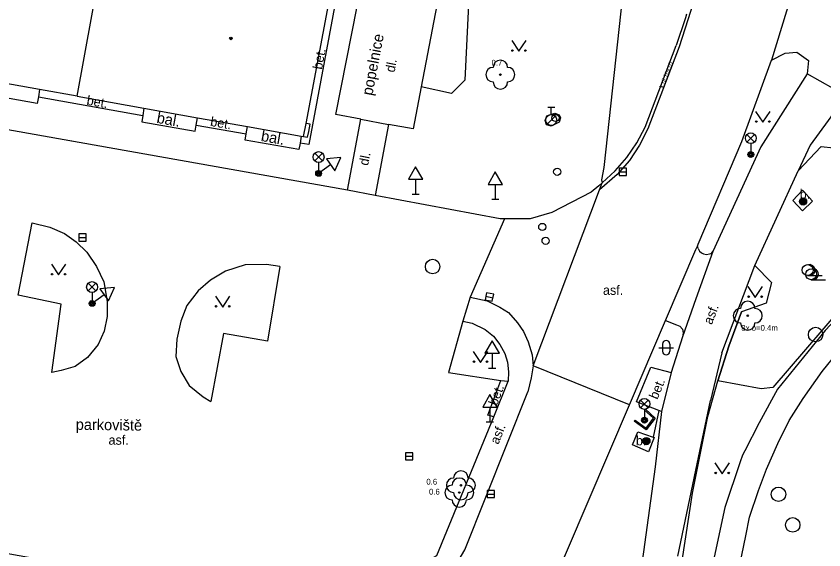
# Model space of a CAD drawing. Extents: x -596229 to -595156, y -1161237 to -1159376.
# Drawn here: x -595706.8 to -595651.1, y -1160163.3 to -1160126.4 of the extents above; entities that cross this region are included whole.
import ezdxf

# ---------------------------------------------------------------- set-up
doc = ezdxf.new("R2010")
doc.units = 0
for name, color, linetype in [('Level 22', 7, 'Continuous'), ('Level 25', 7, 'Continuous'), ('Level 27', 7, 'Continuous'), ('Level 28', 7, 'Continuous'), ('Level 33', 7, 'Continuous'), ('Level 34', 7, 'Continuous'), ('Level 36', 7, 'Continuous'), ('Level 39', 7, 'Continuous'), ('silnoproud - povrch.  znaky a  RIS  skut. velikost', 7, 'Continuous'), ('Specificka linie pasportu komunikaci', 7, 'Continuous'), ('TM - budovy zdene_ betonove - VP', 7, 'Continuous'), ('TM - chodniky - VP', 7, 'Continuous'), ('TM - hranice souvisleho porostu (skupiny stromu_ kere)', 7, 'Continuous'), ('TM - komunikace - VP', 7, 'Continuous'), ('TM - MHD - osa koleji', 7, 'Continuous'), ('TM - plot zdeny_ ohradni zed - VP', 7, 'Continuous'), ('TM - pomocna konstrukcni linie', 7, 'Continuous'), ('TM - popis povrchu', 7, 'Continuous'), ('TM - popis zelene', 7, 'Continuous'), ('TM - poznamka', 7, 'Continuous'), ('TM - rozhrani mezi zpev. plochami mezi sebou - VP', 7, 'Continuous'), ('TM - rozhrani ploch obecne - VP', 7, 'Continuous'), ('TM - vjezd na pozemek', 7, 'Continuous'), ('TM - zabradli - VP', 7, 'Continuous'), ('TM - zed operna - VP', 7, 'Continuous')]:
    doc.layers.add(name, color=color, linetype=linetype)

msp = doc.modelspace()

# ---------------------------------------------------------------- linework, layer by layer
at = {"layer": 'Level 22'}
for centre in [(-595673.43, -1160130.47), (-595656.38, -1160147.1), (-595676.15, -1160158.8), (-595676.26, -1160159.3)]:
    msp.add_circle(centre, 0.05, dxfattribs=at)
for centre, start, end in [((-595673.93, -1160130.47), 90, 270), ((-595673.43, -1160129.97), 0, 180), ((-595672.93, -1160130.47), 270, 90), ((-595673.43, -1160130.97), 180, 0), ((-595656.38, -1160146.6), 0, 180), ((-595656.88, -1160147.1), 90, 270), ((-595655.88, -1160147.1), 270, 90), ((-595656.38, -1160147.6), 180, 0), ((-595676.15, -1160158.3), 0, 180), ((-595676.65, -1160158.8), 90, 270), ((-595676.26, -1160158.8), 0, 180), ((-595675.65, -1160158.8), 270, 90), ((-595676.76, -1160159.3), 90, 270), ((-595675.76, -1160159.3), 270, 90), ((-595676.15, -1160159.3), 180, 0), ((-595676.26, -1160159.8), 180, 0)]:
    msp.add_arc(centre, 0.5, start, end, dxfattribs=at)
at = {"layer": 'Level 25'}
for centre, radius in [((-595652.57, -1160139.22), 0.25), ((-595652.57, -1160139.22), 0.2), ((-595652.57, -1160139.22), 0.15), ((-595652.57, -1160139.22), 0.1), ((-595652.57, -1160139.22), 0.05), ((-595663.37, -1160155.75), 0.25), ((-595663.37, -1160155.75), 0.2), ((-595663.37, -1160155.75), 0.15), ((-595663.37, -1160155.75), 0.1), ((-595663.37, -1160155.75), 0.05)]:
    msp.add_circle(centre, radius, dxfattribs=at)
at = {"layer": 'Level 27'}
for p, q in [((-595665.24, -1160137.17), (-595664.74, -1160137.17)), ((-595702.48, -1160141.7), (-595701.98, -1160141.7)), ((-595674.434, -1160145.756), (-595673.946, -1160145.864)), ((-595679.97, -1160156.8), (-595679.47, -1160156.8)), ((-595674.33, -1160159.4), (-595673.83, -1160159.4))]:
    msp.add_line(p, q, dxfattribs=at)
for points in [[(-595665.24, -1160137.42), (-595664.74, -1160137.42), (-595664.74, -1160136.92), (-595665.24, -1160136.92)], [(-595702.48, -1160141.95), (-595701.98, -1160141.95), (-595701.98, -1160141.45), (-595702.48, -1160141.45)], [(-595674.488, -1160146), (-595674, -1160146.108), (-595673.892, -1160145.62), (-595674.38, -1160145.512)], [(-595679.97, -1160157.05), (-595679.47, -1160157.05), (-595679.47, -1160156.55), (-595679.97, -1160156.55)], [(-595674.33, -1160159.65), (-595673.83, -1160159.65), (-595673.83, -1160159.15), (-595674.33, -1160159.15)]]:
    msp.add_lwpolyline(points, close=True, dxfattribs=at)
for centre in [(-595678.1, -1160143.71), (-595651.7, -1160148.4), (-595654.26, -1160159.42), (-595653.28, -1160161.53)]:
    msp.add_circle(centre, 0.5, dxfattribs=at)
at = {"layer": 'Level 28'}
for p, q in [((-595670.17, -1160132.725), (-595669.67, -1160132.725)), ((-595669.92, -1160133.225), (-595669.92, -1160132.725)), ((-595670.178, -1160133.872), (-595669.648, -1160133.342))]:
    msp.add_line(p, q, dxfattribs=at)
for centre, radius in [((-595669.92, -1160133.6), 0.375), ((-595669.63, -1160133.46), 0.25), ((-595669.51, -1160137.17), 0.25), ((-595670.54, -1160140.98), 0.25), ((-595670.31, -1160141.93), 0.25)]:
    msp.add_circle(centre, radius, dxfattribs=at)
at = {"layer": 'Level 33'}
for p, q in [((-595656.435, -1160135.12), (-595655.905, -1160134.59)), ((-595656.435, -1160134.59), (-595655.905, -1160135.12)), ((-595656.17, -1160135.23), (-595656.17, -1160135.98)), ((-595686.225, -1160136.42), (-595685.695, -1160135.89)), ((-595686.225, -1160135.89), (-595685.695, -1160136.42)), ((-595685.96, -1160136.53), (-595685.96, -1160137.28)), ((-595701.835, -1160145.39), (-595701.305, -1160144.86)), ((-595701.835, -1160144.86), (-595701.305, -1160145.39)), ((-595701.57, -1160145.5), (-595701.57, -1160146.25)), ((-595663.765, -1160153.45), (-595663.235, -1160152.92)), ((-595663.765, -1160152.92), (-595663.235, -1160153.45)), ((-595663.5, -1160153.56), (-595663.5, -1160154.31))]:
    msp.add_line(p, q, dxfattribs=at)
for centre, radius in [((-595656.17, -1160134.855), 0.375), ((-595685.96, -1160136.155), 0.375), ((-595656.17, -1160135.98), 0.2), ((-595656.17, -1160135.98), 0.145), ((-595656.17, -1160135.98), 0.0876), ((-595685.96, -1160137.28), 0.2), ((-595685.96, -1160137.28), 0.145), ((-595685.96, -1160137.28), 0.0876), ((-595701.57, -1160145.125), 0.375), ((-595701.57, -1160146.25), 0.2), ((-595701.57, -1160146.25), 0.145), ((-595701.57, -1160146.25), 0.0876), ((-595663.5, -1160153.185), 0.375), ((-595663.5, -1160154.31), 0.2), ((-595663.5, -1160154.31), 0.145), ((-595663.5, -1160154.31), 0.0876)]:
    msp.add_circle(centre, radius, dxfattribs=at)
at = {"layer": 'Level 34'}
for p, q in [((-595686.105, -1160137.077), (-595685.815, -1160137.483)), ((-595685.132, -1160136.688), (-595685.96, -1160137.28)), ((-595679.27, -1160137.692), (-595679.27, -1160138.71)), ((-595673.78, -1160138.052), (-595673.78, -1160139.07)), ((-595679.52, -1160138.71), (-595679.02, -1160138.71)), ((-595674.03, -1160139.07), (-595673.53, -1160139.07)), ((-595701.715, -1160146.047), (-595701.425, -1160146.453)), ((-595700.742, -1160145.658), (-595701.57, -1160146.25)), ((-595674, -1160149.692), (-595674, -1160150.71)), ((-595674.25, -1160150.71), (-595673.75, -1160150.71)), ((-595674.15, -1160153.412), (-595674.15, -1160154.43)), ((-595674.4, -1160154.43), (-595673.9, -1160154.43))]:
    msp.add_line(p, q, dxfattribs=at)
for points in [[(-595685.422, -1160136.281), (-595684.841, -1160137.095), (-595684.427, -1160136.185)], [(-595679.77, -1160137.692), (-595678.77, -1160137.692), (-595679.27, -1160136.826)], [(-595674.28, -1160138.052), (-595673.28, -1160138.052), (-595673.78, -1160137.186)], [(-595701.032, -1160145.251), (-595700.451, -1160146.065), (-595700.037, -1160145.155)], [(-595674.5, -1160149.692), (-595673.5, -1160149.692), (-595674, -1160148.826)], [(-595674.65, -1160153.412), (-595673.65, -1160153.412), (-595674.15, -1160152.546)]]:
    msp.add_lwpolyline(points, close=True, dxfattribs=at)
at = {"layer": 'Level 36'}
for p, q in [((-595652.25, -1160144.325), (-595651.25, -1160144.325)), ((-595652.01, -1160144.615), (-595651.01, -1160144.615)), ((-595662.506, -1160149.306), (-595661.506, -1160149.306)), ((-595662.256, -1160149.056), (-595662.256, -1160149.556)), ((-595661.756, -1160149.056), (-595661.756, -1160149.556))]:
    msp.add_line(p, q, dxfattribs=at)
for points in [[(-595672.65, -1160128.11), (-595672.15, -1160128.86), (-595671.65, -1160128.11)], [(-595655.84, -1160133.01), (-595655.34, -1160133.76), (-595654.84, -1160133.01)], [(-595704.38, -1160143.54), (-595703.88, -1160144.29), (-595703.38, -1160143.54)], [(-595656.37, -1160145.09), (-595655.87, -1160145.84), (-595655.37, -1160145.09)], [(-595693.07, -1160145.75), (-595692.57, -1160146.5), (-595692.07, -1160145.75)], [(-595675.3, -1160149.57), (-595674.8, -1160150.32), (-595674.3, -1160149.57)], [(-595658.64, -1160157.25), (-595658.14, -1160158), (-595657.64, -1160157.25)]]:
    msp.add_lwpolyline(points, dxfattribs=at)
for centre, radius in [((-595672.6, -1160128.81), 0.05), ((-595671.701, -1160128.81), 0.05), ((-595655.79, -1160133.71), 0.05), ((-595654.891, -1160133.71), 0.05), ((-595652.25, -1160143.95), 0.375), ((-595652.01, -1160144.24), 0.375), ((-595704.33, -1160144.24), 0.05), ((-595703.431, -1160144.24), 0.05), ((-595656.32, -1160145.79), 0.05), ((-595655.421, -1160145.79), 0.05), ((-595693.02, -1160146.45), 0.05), ((-595692.121, -1160146.45), 0.05), ((-595675.25, -1160150.27), 0.05), ((-595674.351, -1160150.27), 0.05), ((-595658.59, -1160157.95), 0.05), ((-595657.691, -1160157.95), 0.05)]:
    msp.add_circle(centre, radius, dxfattribs=at)
for centre, radius, start, end in [((-595652.125, -1160143.95), 0.375, 260.4059, 99.5941), ((-595651.885, -1160144.24), 0.375, 260.4059, 99.5941), ((-595662.006, -1160149.056), 0.25, 0, 180), ((-595662.006, -1160149.556), 0.25, 180, 0)]:
    msp.add_arc(centre, radius, start, end, dxfattribs=at)
at = {"layer": 'Level 39'}
for radius in [0.09, 0.0398]:
    msp.add_circle((-595692, -1160127.97), radius, dxfattribs=at)
at = {"layer": 'silnoproud - povrch.  znaky a  RIS  skut. velikost'}
for points in [[(-595686.55, -1160133.88), (-595686.82, -1160133.83)], [(-595686.64, -1160134.39), (-595686.55, -1160133.88)], [(-595686.72, -1160134.79), (-595686.64, -1160134.39)], [(-595686.99, -1160134.74), (-595686.72, -1160134.79)]]:
    msp.add_lwpolyline(points, dxfattribs=at)
at = {"layer": 'Specificka linie pasportu komunikaci'}
for points in [[(-595649.6, -1160131.93), (-595652.28, -1160130.41)], [(-595627.07, -1160137.5), (-595630.51, -1160137.56), (-595636.43, -1160138.68), (-595641.81, -1160140.77), (-595644.77, -1160142.42), (-595647.88, -1160144.75), (-595651.05, -1160148.11), (-595654.33, -1160152.17), (-595655.59, -1160154.5), (-595656.58, -1160156.41), (-595656.73, -1160156.73), (-595656.9, -1160157.18), (-595657.97, -1160160.32), (-595658.89, -1160164.73), (-595659.05, -1160168.61)], [(-595666.59, -1160138.42), (-595666.41, -1160137.94)], [(-595671.16, -1160150.56), (-595666.59, -1160138.42)], [(-595673.14, -1160140.41), (-595675.51, -1160145.82)], [(-595659.79, -1160142.46), (-595659.85, -1160142.3)], [(-595659.79, -1160142.46), (-595659.7, -1160142.64), (-595659.57, -1160142.77), (-595659.44, -1160142.84), (-595659.23, -1160142.88), (-595659.02, -1160142.84), (-595658.92, -1160142.81), (-595658.86, -1160142.76), (-595658.78, -1160142.67)], [(-595664.53, -1160153.24), (-595671.16, -1160150.56)]]:
    msp.add_lwpolyline(points, dxfattribs=at)
at = {"layer": 'TM - budovy zdene_ betonove - VP'}
for points in [[(-595702.6, -1160131.96), (-595700.57, -1160120.86)], [(-595686.82, -1160133.83), (-595684.92, -1160123.67)], [(-595705.19, -1160131.5), (-595718.22, -1160129.17)], [(-595702.6, -1160131.96), (-595705.19, -1160131.5)], [(-595702.6, -1160131.96), (-595698, -1160132.78)], [(-595698, -1160132.78), (-595694.31, -1160133.44)], [(-595694.31, -1160133.44), (-595690.86, -1160134.05)], [(-595686.99, -1160134.74), (-595686.82, -1160133.83)], [(-595690.86, -1160134.05), (-595687.17, -1160134.71)], [(-595687.17, -1160134.71), (-595686.99, -1160134.74)]]:
    msp.add_lwpolyline(points, dxfattribs=at)
at = {"layer": 'TM - chodniky - VP'}
for points in [[(-595664.84, -1160123.3), (-595665.48, -1160129.27)], [(-595665.48, -1160129.27), (-595666.31, -1160136.87)], [(-595654.75, -1160129.47), (-595653.81, -1160128.99)], [(-595653.81, -1160128.99), (-595652.99, -1160128.91)], [(-595652.99, -1160128.91), (-595652.2, -1160129.5)], [(-595652.2, -1160129.5), (-595652.28, -1160130.41)], [(-595652.28, -1160130.41), (-595655.48, -1160135.45)], [(-595649.6, -1160131.93), (-595652.07, -1160135.34)], [(-595683.97, -1160138.44), (-595683.04, -1160133.54)], [(-595681.13, -1160133.9), (-595682.06, -1160138.8)], [(-595655.48, -1160135.45), (-595658.78, -1160142.67)], [(-595652.07, -1160135.34), (-595652.9, -1160137.1)], [(-595666.31, -1160136.87), (-595666.47, -1160137.72)], [(-595655.9, -1160143.64), (-595652.9, -1160137.1)], [(-595666.47, -1160137.72), (-595666.41, -1160137.94)], [(-595658.78, -1160142.67), (-595659.95, -1160145.94)], [(-595658.17, -1160149.67), (-595655.9, -1160143.64)], [(-595659.95, -1160145.94), (-595660.88, -1160148.55)], [(-595676.02, -1160147.47), (-595675.38, -1160147.61), (-595674.47, -1160148.05), (-595673.91, -1160148.51), (-595673.46, -1160149.08), (-595673.13, -1160149.71), (-595672.94, -1160150.31), (-595672.88, -1160150.97)], [(-595660.88, -1160148.55), (-595661.65, -1160151.02)], [(-595658.17, -1160149.67), (-595658.94, -1160152.94)], [(-595672.88, -1160150.97), (-595672.9, -1160151.61)], [(-595673.87, -1160154.08), (-595672.9, -1160151.61)], [(-595659.95, -1160157.76), (-595658.94, -1160152.94)], [(-595662.32, -1160153.7), (-595662.76, -1160157.53)], [(-595662.76, -1160157.53), (-595664.78, -1160172.27)], [(-595661.19, -1160163.68), (-595659.95, -1160157.76)]]:
    msp.add_lwpolyline(points, dxfattribs=at)
at = {"layer": 'TM - hranice souvisleho porostu (skupiny stromu_ kere)'}
for points in [[(-595680.13, -1160122.62), (-595676.2, -1160122.49), (-595675.52, -1160123.24), (-595675.88, -1160130.85), (-595676.8, -1160131.76), (-595678.9, -1160131.32)], [(-595652.9, -1160137.1), (-595651.33, -1160135.42), (-595650.48, -1160135.52), (-595643.82, -1160140.21), (-595644.05, -1160141.51), (-595648.89, -1160145.33), (-595654.64, -1160152.06), (-595655.45, -1160152.15), (-595658.43, -1160151.59)], [(-595655.9, -1160143.64), (-595654.75, -1160144.8), (-595655.12, -1160146.24), (-595656.81, -1160146.83)], [(-595656.81, -1160146.83), (-595657.68, -1160149.2), (-595658.43, -1160151.59)]]:
    msp.add_lwpolyline(points, dxfattribs=at)
at = {"layer": 'TM - komunikace - VP'}
for points in [[(-595653.36, -1160124.95), (-595654.75, -1160129.47)], [(-595660.68, -1160126.56), (-595661.31, -1160128.47)], [(-595660.61, -1160126.31), (-595660.68, -1160126.56)], [(-595663.45, -1160134.09), (-595661.31, -1160128.47)], [(-595656.79, -1160135.09), (-595654.75, -1160129.47)], [(-595683.97, -1160138.44), (-595722.02, -1160131.69)], [(-595666.41, -1160137.94), (-595665.51, -1160137.11), (-595664.72, -1160136.18), (-595664.03, -1160135.17), (-595663.45, -1160134.09)], [(-595659.79, -1160142.16), (-595656.79, -1160135.09)], [(-595666.41, -1160137.94), (-595666.65, -1160138.15), (-595667.17, -1160138.58)], [(-595682.06, -1160138.8), (-595683.97, -1160138.44)], [(-595673.44, -1160140.41), (-595682.06, -1160138.8)], [(-595667.17, -1160138.58), (-595669.88, -1160139.99), (-595671.37, -1160140.42)], [(-595673.14, -1160140.41), (-595673.44, -1160140.41)], [(-595671.37, -1160140.42), (-595673.14, -1160140.41)], [(-595704.35, -1160151.01), (-595703.7, -1160146.3), (-595706.66, -1160145.69), (-595705.69, -1160140.69)], [(-595705.69, -1160140.69), (-595704.48, -1160141), (-595703.48, -1160141.43), (-595702.66, -1160142.01), (-595701.93, -1160142.71), (-595701.27, -1160143.71), (-595700.77, -1160144.76), (-595700.53, -1160146.11), (-595700.53, -1160147.16), (-595700.73, -1160148.17), (-595701.15, -1160149.09), (-595701.89, -1160149.98), (-595702.74, -1160150.6), (-595703.71, -1160150.87), (-595704.35, -1160151.01)], [(-595659.85, -1160142.3), (-595659.79, -1160142.16)], [(-595662.05, -1160147.43), (-595659.95, -1160142.53)], [(-595659.95, -1160142.53), (-595659.85, -1160142.3)], [(-595688.64, -1160143.71), (-595689.54, -1160143.56), (-595691.01, -1160143.6), (-595692.37, -1160144.02), (-595693.41, -1160144.64), (-595694.27, -1160145.38), (-595695.04, -1160146.39), (-595695.46, -1160147.47), (-595695.74, -1160148.71), (-595695.81, -1160149.91), (-595695.46, -1160150.95), (-595694.88, -1160151.92), (-595693.92, -1160152.69), (-595693.39, -1160153.02)], [(-595688.64, -1160143.71), (-595689.49, -1160148.85), (-595692.52, -1160148.33), (-595693.39, -1160153.02)], [(-595675.51, -1160145.82), (-595676.02, -1160147.47)], [(-595675.51, -1160145.82), (-595674.33, -1160146.08), (-595673.46, -1160146.52), (-595672.88, -1160146.89), (-595672.26, -1160147.59), (-595671.84, -1160148.19), (-595671.51, -1160148.9), (-595671.24, -1160149.79), (-595671.16, -1160150.56)], [(-595676.02, -1160147.47), (-595677.01, -1160151.02), (-595673.4, -1160151.58)], [(-595664.53, -1160153.24), (-595662.05, -1160147.43)], [(-595671.16, -1160150.56), (-595671.3, -1160151.38), (-595671.54, -1160152.35)], [(-595674.3, -1160153.96), (-595673.4, -1160151.58)], [(-595675.87, -1160163.24), (-595671.54, -1160152.35)], [(-595677.35, -1160183.26), (-595664.53, -1160153.24)], [(-595673.87, -1160154.08), (-595674.3, -1160153.96)], [(-595686.37, -1160168.68), (-595685.27, -1160168.66), (-595683.76, -1160168.46), (-595682.38, -1160168.15), (-595681.42, -1160167.86), (-595680.45, -1160167.48), (-595679.37, -1160166.96), (-595678.51, -1160166.41), (-595677.78, -1160165.79), (-595677.1, -1160165.12), (-595676.33, -1160164.03), (-595675.87, -1160163.24)]]:
    msp.add_lwpolyline(points, dxfattribs=at)
at = {"layer": 'TM - MHD - osa koleji'}
msp.add_lwpolyline([(-595656.93, -1160164.29), (-595656.52, -1160162.28), (-595656.25, -1160160.99), (-595655.64, -1160159.15), (-595655.09, -1160157.68), (-595654.31, -1160155.91), (-595653.53, -1160154.34), (-595652.57, -1160152.81), (-595651.25, -1160150.95), (-595650.16, -1160149.62)], dxfattribs=at)
at = {"layer": 'TM - plot zdeny_ ohradni zed - VP'}
for points in [[(-595677.7, -1160125.05), (-595678.9, -1160131.32)], [(-595684.76, -1160133.21), (-595683.29, -1160125.78)], [(-595678.9, -1160131.32), (-595679.45, -1160134.22)], [(-595683.04, -1160133.54), (-595684.76, -1160133.21)], [(-595679.45, -1160134.22), (-595681.13, -1160133.9)]]:
    msp.add_lwpolyline(points, dxfattribs=at)
at = {"layer": 'TM - pomocna konstrukcni linie'}
msp.add_lwpolyline([(-595664.21, -1160154.38), (-595664.15, -1160154.3), (-595663.39, -1160154.86), (-595662.87, -1160154.17), (-595663.49, -1160153.61), (-595663.43, -1160153.54)], dxfattribs=at)
at = {"layer": 'TM - rozhrani mezi zpev. plochami mezi sebou - VP'}
for points in [[(-595659.92, -1160124.8), (-595661.1, -1160128.56)], [(-595661.1, -1160128.56), (-595663.26, -1160134.2)], [(-595663.26, -1160134.2), (-595663.83, -1160135.34), (-595664.54, -1160136.39), (-595665.38, -1160137.35), (-595666.59, -1160138.42)]]:
    msp.add_lwpolyline(points, dxfattribs=at)
at = {"layer": 'TM - rozhrani ploch obecne - VP'}
for points in [[(-595685.05, -1160123.2), (-595684.41, -1160123.32), (-595686.63, -1160135.29), (-595687.24, -1160135.2)], [(-595705.27, -1160132.01), (-595705.35, -1160132.47), (-595730.3, -1160128), (-595730.23, -1160127.58)], [(-595705.19, -1160131.5), (-595705.27, -1160132.01)], [(-595705.27, -1160132.01), (-595698.07, -1160133.28)], [(-595698, -1160132.78), (-595698.07, -1160133.28)], [(-595698.07, -1160133.28), (-595698.15, -1160133.72), (-595694.46, -1160134.36), (-595694.39, -1160133.95)], [(-595670.22, -1160133.31), (-595669.68, -1160133.12), (-595669.38, -1160133.24), (-595669.28, -1160133.44), (-595669.38, -1160133.75), (-595669.93, -1160134.02), (-595670.25, -1160133.93), (-595670.34, -1160133.64), (-595670.22, -1160133.31)], [(-595694.39, -1160133.95), (-595694.31, -1160133.44)], [(-595694.39, -1160133.95), (-595690.95, -1160134.55)], [(-595690.95, -1160134.55), (-595690.86, -1160134.05)], [(-595687.24, -1160135.2), (-595687.31, -1160135.64), (-595691.02, -1160134.98), (-595690.95, -1160134.55)], [(-595687.17, -1160134.71), (-595687.24, -1160135.2)], [(-595652.6, -1160138.45), (-595651.91, -1160139.21), (-595652.61, -1160139.87), (-595653.28, -1160139.15), (-595652.6, -1160138.45)], [(-595662.05, -1160147.43), (-595661.3, -1160147.72), (-595661.05, -1160147.82), (-595660.88, -1160148.02), (-595660.84, -1160148.29), (-595660.88, -1160148.55)], [(-595662.32, -1160153.7), (-595662.5, -1160153.63), (-595664.05, -1160153.04), (-595663.05, -1160150.64)], [(-595663.05, -1160150.64), (-595661.65, -1160151.02)], [(-595661.65, -1160151.02), (-595662.32, -1160153.7)], [(-595673.4, -1160151.58), (-595672.9, -1160151.61)], [(-595662.9, -1160155.48), (-595662.84, -1160155.51), (-595663.23, -1160156.48), (-595664.32, -1160156), (-595663.95, -1160155.1), (-595662.9, -1160155.48)]]:
    msp.add_lwpolyline(points, dxfattribs=at)
at = {"layer": 'TM - vjezd na pozemek'}
msp.add_lwpolyline([(-595683.04, -1160133.54), (-595681.13, -1160133.9)], dxfattribs=at)
at = {"layer": 'TM - zabradli - VP'}
for points in [[(-595657.68, -1160149.2), (-595656.81, -1160146.83)], [(-595658.43, -1160151.59), (-595657.68, -1160149.2)], [(-595659.14, -1160154.05), (-595658.43, -1160151.59)], [(-595662.5, -1160153.63), (-595662.9, -1160155.48)], [(-595660.18, -1160159.33), (-595659.14, -1160154.05)], [(-595660.91, -1160164), (-595660.18, -1160159.33)]]:
    msp.add_lwpolyline(points, dxfattribs=at)
at = {"layer": 'TM - zed operna - VP'}
for points in [[(-595663.43, -1160153.54), (-595662.76, -1160154.16), (-595663.37, -1160154.98), (-595664.21, -1160154.38)], [(-595721.94, -1160160.9), (-595684.7, -1160167.56), (-595677.81, -1160163.64), (-595673.87, -1160154.08)]]:
    msp.add_lwpolyline(points, dxfattribs=at)

# ---------------------------------------------------------------- texts
at = {"layer": 'TM - popis povrchu'}
for s, height, rotation, p in [('bet.', 0.65, 79.4076, (-595685.73, -1160130.15)), ('dl.', 0.65, 79, (-595680.73, -1160130.35)), ('k.dl.10x10', 0.3, 68.0372, (-595662.22, -1160131.42)), ('bet.', 0.65, 350.1061, (-595701.98, -1160132.54)), ('bet.', 0.65, 350.1061, (-595693.46, -1160134)), ('dl.', 0.65, 79, (-595682.55, -1160136.78)), ('asf.', 0.65, 69, (-595658.86, -1160147.76)), ('bet.', 0.65, 67.3801, (-595662.61, -1160152.92)), ('bet.', 0.65, 69.2858, (-595673.67, -1160153.35)), ('asf.', 0.65, 68.3166, (-595673.57, -1160156.02))]:
    msp.add_text(s, height=height, rotation=rotation, dxfattribs=at).set_placement(p)
for s, p in [('b.', (-595652.8, -1160139.03)), ('asf.', (-595666.36, -1160145.66)), ('asf.', (-595700.44, -1160156)), ('b.', (-595664.09, -1160156.04))]:
    msp.add_text(s, height=0.65, dxfattribs=at).set_placement(p)
at = {"layer": 'TM - popis zelene'}
for s, p in [('0.7', (-595674.04, -1160129.85)), ('3x o=0.4m', (-595656.82, -1160148.14)), ('0.6', (-595678.53, -1160158.75)), ('0.6', (-595678.35, -1160159.44))]:
    msp.add_text(s, height=0.4, dxfattribs=at).set_placement(p)
at = {"layer": 'TM - poznamka'}
for s, rotation, p in [('popelnice', 79.1956, (-595682.26, -1160131.95)), ('bal.', 349.8427, (-595697.16, -1160133.79)), ('bal.', 349.9127, (-595689.97, -1160135.04)), ('parkoviště', 359.24, (-595702.7, -1160154.97))]:
    msp.add_text(s, height=0.75, rotation=rotation, dxfattribs=at).set_placement(p)

doc.saveas('drawing.dxf')
